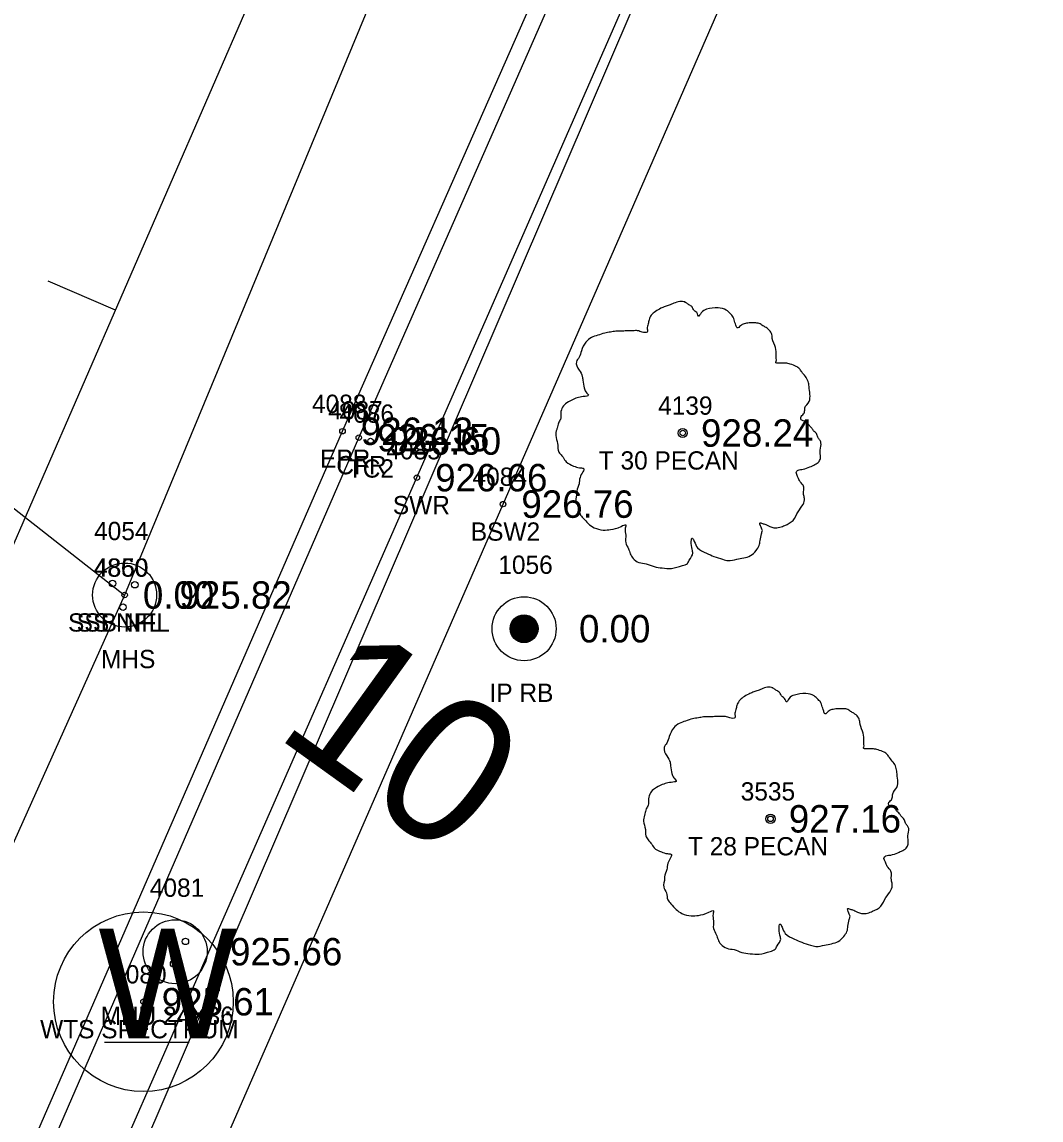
# Model space of a CAD drawing. Extents: x 1575382 to 1578175, y 1099175 to 1101955.
# Drawn here: x 1577267.3 to 1577323, y 1101135.3 to 1101195.3 of the extents above; entities that cross this region are included whole.
import ezdxf

# ---------------------------------------------------------------- set-up
doc = ezdxf.new("R2010")
doc.units = 0
for name, color, linetype in [('RD_EX_Conc', 7, 'Continuous'), ('RD_EX_Conc_txCode', 7, 'Continuous'), ('RD_EX_DR_Inlet', 7, 'Continuous'), ('RD_EX_DR_Pipe', 7, 'Continuous'), ('RD_EX_DV_Prop_txCode', 7, 'Continuous'), ('RD_EX_DV_PropPin', 7, 'Continuous'), ('RD_EX_Road', 7, 'Continuous'), ('RD_EX_Road_txCode', 7, 'Continuous'), ('RD_EX_TX_Conc_ELEV', 7, 'Continuous'), ('RD_EX_TX_DV_Prop_ELEV', 7, 'Continuous'), ('RD_EX_TX_Road_ELEV', 7, 'Continuous'), ('RD_EX_TX_UT_ELEV', 7, 'Continuous'), ('RD_EX_TX_VEG_ELEV', 7, 'Continuous'), ('RD_EX_UT', 7, 'Continuous'), ('RD_EX_UT_txCode', 7, 'Continuous'), ('RD_EX_VEG', 7, 'Continuous'), ('RD_EX_VEG_txCode', 7, 'Continuous'), ('RD_HC_Cl', 7, 'Continuous'), ('RD_HC_Data_Tic', 7, 'Continuous'), ('RD_HC_TX_Sta50', 7, 'Continuous'), ('RD_SMD_Locator', 7, 'Continuous')]:
    doc.layers.add(name, color=color, linetype=linetype)

msp = doc.modelspace()

# ---------------------------------------------------------------- linework, layer by layer
at = {"layer": 'RD_EX_Conc'}
for points in [[(1577253.833, 1101078.111), (1577273.622, 1101123.238), (1577293.572, 1101168.949), (1577318.046, 1101225.092), (1577332.85, 1101259.379), (1577344.371, 1101285.791), (1577352.946, 1101305.61), (1577369.156, 1101342.635), (1577386.004, 1101381.45)], [(1577249.703, 1101089.895), (1577265.701, 1101126.599), (1577285.686, 1101172.579), (1577302.072, 1101209.863)], [(1577253.152, 1101088.498), (1577268.859, 1101124.77), (1577288.862, 1101170.396), (1577305.6, 1101208.66), (1577302.529, 1101209.576)]]:
    msp.add_lwpolyline(points, dxfattribs=at)
at = {"layer": 'RD_EX_DR_Inlet'}
for centre, radius in [((1577272.886, 1101163.979), 1.75), ((1577272.221, 1101164.609), 0.175), ((1577273.445, 1101164.539), 0.175), ((1577272.798, 1101163.314), 0.175), ((1577275.648, 1101144.478), 1.75), ((1577274.984, 1101145.108), 0.175), ((1577276.208, 1101145.038), 0.175), ((1577275.561, 1101143.813), 0.175)]:
    msp.add_circle(centre, radius, dxfattribs=at)
at = {"layer": 'RD_EX_DR_Pipe'}
msp.add_lwpolyline([(1577244.787, 1101065.978), (1577363.734, 1101342.96), (1577363.734, 1101342.96), (1577441.43, 1101528.303)], dxfattribs=at)
at = {"layer": 'RD_EX_DV_PropPin'}
for p, q in [((1577294.196, 1101161.585), (1577294.196, 1101162.687)), ((1577294.231, 1101161.554), (1577294.231, 1101162.718)), ((1577294.266, 1101161.526), (1577294.266, 1101162.746)), ((1577294.301, 1101161.501), (1577294.301, 1101162.77)), ((1577294.336, 1101161.479), (1577294.336, 1101162.792)), ((1577294.371, 1101161.46), (1577294.371, 1101162.811)), ((1577294.406, 1101161.443), (1577294.406, 1101162.829)), ((1577294.441, 1101161.428), (1577294.441, 1101162.843)), ((1577294.476, 1101161.415), (1577294.476, 1101162.856)), ((1577294.511, 1101161.404), (1577294.511, 1101162.867)), ((1577294.546, 1101161.395), (1577294.546, 1101162.876)), ((1577294.581, 1101161.388), (1577294.581, 1101162.884)), ((1577294.616, 1101161.382), (1577294.616, 1101162.89)), ((1577294.651, 1101161.378), (1577294.651, 1101162.894)), ((1577294.686, 1101161.376), (1577294.686, 1101162.896)), ((1577294.721, 1101161.375), (1577294.721, 1101162.897)), ((1577294.756, 1101161.376), (1577294.756, 1101162.896)), ((1577294.791, 1101161.378), (1577294.791, 1101162.894)), ((1577294.826, 1101161.382), (1577294.826, 1101162.89)), ((1577294.861, 1101161.388), (1577294.861, 1101162.884)), ((1577294.896, 1101161.395), (1577294.896, 1101162.876)), ((1577294.931, 1101161.404), (1577294.931, 1101162.867)), ((1577294.966, 1101161.415), (1577294.966, 1101162.856)), ((1577295.001, 1101161.428), (1577295.001, 1101162.843)), ((1577295.036, 1101161.443), (1577295.036, 1101162.829)), ((1577295.071, 1101161.46), (1577295.071, 1101162.811)), ((1577295.106, 1101161.479), (1577295.106, 1101162.792)), ((1577295.141, 1101161.501), (1577295.141, 1101162.77)), ((1577295.176, 1101161.526), (1577295.176, 1101162.746)), ((1577295.211, 1101161.554), (1577295.211, 1101162.718)), ((1577295.246, 1101161.585), (1577295.246, 1101162.687)), ((1577293.986, 1101161.94), (1577293.986, 1101162.332)), ((1577294.021, 1101161.838), (1577294.021, 1101162.434)), ((1577294.056, 1101161.766), (1577294.056, 1101162.505)), ((1577294.091, 1101161.709), (1577294.091, 1101162.562)), ((1577294.126, 1101161.662), (1577294.126, 1101162.61)), ((1577294.161, 1101161.621), (1577294.161, 1101162.651)), ((1577295.281, 1101161.621), (1577295.281, 1101162.651)), ((1577295.316, 1101161.662), (1577295.316, 1101162.61)), ((1577295.351, 1101161.709), (1577295.351, 1101162.562)), ((1577295.386, 1101161.766), (1577295.386, 1101162.505)), ((1577295.421, 1101161.838), (1577295.421, 1101162.434)), ((1577295.456, 1101161.94), (1577295.456, 1101162.332))]:
    msp.add_line(p, q, dxfattribs=at)
for radius in [1.75, 0.761]:
    msp.add_circle((1577294.721, 1101162.136), radius, dxfattribs=at)
at = {"layer": 'RD_EX_Road'}
msp.add_lwpolyline([(1577251.257, 1101061.341), (1577247.188, 1101065.508), (1577244.664, 1101070.882), (1577244.214, 1101076.998), (1577245.22, 1101081.734), (1577264.753, 1101126.914), (1577284.794, 1101172.933), (1577304.804, 1101218.295), (1577324.377, 1101263.325), (1577346.568, 1101314.364), (1577376.746, 1101384.19)], dxfattribs=at)
at = {"layer": 'RD_EX_UT'}
for p, q in [((1577078.961, 1101315.601), (1577272.886, 1101163.979)), ((1577271.784, 1101139.535), (1577276.413, 1101139.535))]:
    msp.add_line(p, q, dxfattribs=at)
msp.add_lwpolyline([(1577437.159, 1101563.253), (1577337.019, 1101318.587), (1577272.886, 1101163.979), (1577227.135, 1101061.983), (1577386.899, 1100948.146), (1577403.903, 1100879.991)], dxfattribs=at)
msp.add_circle((1577273.912, 1101141.743), 4.908, dxfattribs=at)
at = {"layer": 'RD_EX_VEG'}
for centre, radius in [((1577303.393, 1101172.836), 0.25), ((1577303.381, 1101172.817), 0.0001), ((1577308.191, 1101151.743), 0.25), ((1577308.179, 1101151.724), 0.0001)]:
    msp.add_circle(centre, radius, dxfattribs=at)
for points in [[(1577303.525, 1101180.003), (1577303.225, 1101180.028), (1577302.901, 1101179.928), (1577302.651, 1101179.828), (1577302.426, 1101179.753), (1577302.201, 1101179.653), (1577301.901, 1101179.478), (1577301.676, 1101179.278), (1577301.551, 1101179.028), (1577301.501, 1101178.803), (1577301.451, 1101178.528), (1577301.451, 1101178.353), (1577301.326, 1101178.328), (1577301.176, 1101178.353), (1577300.926, 1101178.428), (1577300.676, 1101178.428), (1577300.427, 1101178.428), (1577300.077, 1101178.403), (1577299.727, 1101178.403), (1577299.452, 1101178.353), (1577299.127, 1101178.304), (1577298.752, 1101178.179), (1577298.402, 1101178.054), (1577298.103, 1101177.804), (1577297.853, 1101177.329), (1577297.728, 1101176.979), (1577297.578, 1101176.729), (1577297.728, 1101176.279), (1577297.903, 1101175.93), (1577297.928, 1101175.73), (1577298.003, 1101175.305), (1577298.103, 1101175.08), (1577298.228, 1101174.88), (1577298.153, 1101174.855), (1577297.778, 1101174.805), (1577297.478, 1101174.705), (1577297.053, 1101174.48), (1577296.828, 1101174.255), (1577296.728, 1101173.93), (1577296.703, 1101173.581), (1577296.603, 1101173.381), (1577296.528, 1101173.106), (1577296.503, 1101173.031), (1577296.453, 1101172.706), (1577296.553, 1101172.256), (1577296.578, 1101171.906), (1577296.703, 1101171.681), (1577296.853, 1101171.507), (1577297.028, 1101171.257), (1577297.428, 1101171.032), (1577297.753, 1101170.932), (1577297.953, 1101170.907), (1577297.778, 1101170.407), (1577297.728, 1101170.057), (1577297.603, 1101169.657), (1577297.603, 1101169.582), (1577297.553, 1101169.108), (1577297.703, 1101168.783), (1577297.778, 1101168.408), (1577297.953, 1101168.183), (1577298.228, 1101167.883), (1577298.552, 1101167.658), (1577299.052, 1101167.533), (1577299.452, 1101167.558), (1577300.027, 1101167.733), (1577300.277, 1101167.808), (1577300.252, 1101167.633), (1577300.277, 1101167.258), (1577300.277, 1101166.834), (1577300.427, 1101166.509), (1577300.527, 1101166.234), (1577300.676, 1101165.984), (1577301.001, 1101165.759), (1577301.401, 1101165.684), (1577301.826, 1101165.534), (1577302.276, 1101165.459), (1577302.776, 1101165.434), (1577303.375, 1101165.584), (1577303.65, 1101165.709), (1577303.75, 1101165.884), (1577303.95, 1101166.259), (1577303.9, 1101166.484), (1577303.925, 1101167.083), (1577304.025, 1101166.908), (1577304.2, 1101166.559), (1577304.7, 1101166.259), (1577305.1, 1101166.084), (1577305.574, 1101165.934), (1577305.874, 1101165.859), (1577306.349, 1101165.934), (1577306.724, 1101166.009), (1577307.099, 1101166.134), (1577307.399, 1101166.409), (1577307.573, 1101166.684), (1577307.623, 1101166.958), (1577307.698, 1101167.333), (1577307.748, 1101167.508)], [(1577307.748, 1101167.508), (1577307.673, 1101167.683), (1577307.623, 1101167.933), (1577307.698, 1101167.908), (1577307.873, 1101167.858), (1577308.148, 1101167.733), (1577308.373, 1101167.658), (1577308.698, 1101167.683), (1577308.973, 1101167.783), (1577309.423, 1101168.058), (1577309.698, 1101168.533), (1577309.972, 1101168.933), (1577310.047, 1101169.257), (1577309.997, 1101169.482), (1577309.972, 1101169.982), (1577309.772, 1101170.232), (1577309.722, 1101170.357), (1577309.623, 1101170.757), (1577309.698, 1101170.807), (1577309.972, 1101170.857), (1577310.347, 1101170.982), (1577310.622, 1101171.107), (1577310.847, 1101171.282), (1577310.922, 1101171.507), (1577310.897, 1101171.906), (1577310.947, 1101172.306), (1577310.872, 1101172.456), (1577310.772, 1101172.606), (1577310.697, 1101172.806), (1577310.547, 1101172.956), (1577310.447, 1101173.106), (1577310.347, 1101173.206), (1577310.222, 1101173.356), (1577310.047, 1101173.481), (1577309.897, 1101173.531), (1577309.847, 1101173.681), (1577309.997, 1101173.88), (1577310.047, 1101173.98), (1577310.072, 1101174.205), (1577310.297, 1101174.555), (1577310.347, 1101174.955), (1577310.297, 1101175.38), (1577310.247, 1101175.655), (1577310.097, 1101175.93), (1577309.897, 1101176.179), (1577309.772, 1101176.354), (1577309.598, 1101176.479), (1577309.273, 1101176.604), (1577309.023, 1101176.654), (1577308.673, 1101176.654), (1577308.473, 1101176.704), (1577308.498, 1101176.754), (1577308.498, 1101176.904), (1577308.498, 1101177.179), (1577308.423, 1101177.629), (1577308.273, 1101178.129), (1577308.273, 1101178.154), (1577308.173, 1101178.403), (1577307.948, 1101178.603), (1577307.773, 1101178.703), (1577307.573, 1101178.828), (1577307.324, 1101178.853), (1577307.024, 1101178.853), (1577306.749, 1101178.803), (1577306.549, 1101178.703), (1577306.374, 1101178.578), (1577306.299, 1101178.728), (1577306.199, 1101179.028), (1577306.149, 1101179.178), (1577305.999, 1101179.353), (1577305.774, 1101179.553), (1577305.324, 1101179.678), (1577304.7, 1101179.603), (1577304.4, 1101179.403), (1577304.25, 1101179.228), (1577304.2, 1101179.353), (1577304, 1101179.553), (1577303.9, 1101179.728), (1577303.725, 1101179.853), (1577303.575, 1101179.953), (1577303.475, 1101180.003)], [(1577308.323, 1101158.91), (1577308.023, 1101158.935), (1577307.698, 1101158.835), (1577307.449, 1101158.736), (1577307.224, 1101158.661), (1577306.999, 1101158.561), (1577306.699, 1101158.386), (1577306.474, 1101158.186), (1577306.349, 1101157.936), (1577306.299, 1101157.711), (1577306.249, 1101157.436), (1577306.249, 1101157.261), (1577306.124, 1101157.236), (1577305.974, 1101157.261), (1577305.724, 1101157.336), (1577305.474, 1101157.336), (1577305.224, 1101157.336), (1577304.875, 1101157.311), (1577304.525, 1101157.311), (1577304.25, 1101157.261), (1577303.925, 1101157.211), (1577303.55, 1101157.086), (1577303.2, 1101156.961), (1577302.901, 1101156.711), (1577302.651, 1101156.237), (1577302.526, 1101155.887), (1577302.376, 1101155.637), (1577302.526, 1101155.187), (1577302.701, 1101154.837), (1577302.726, 1101154.637), (1577302.801, 1101154.213), (1577302.901, 1101153.988), (1577303.025, 1101153.788), (1577302.951, 1101153.763), (1577302.576, 1101153.713), (1577302.276, 1101153.613), (1577301.851, 1101153.388), (1577301.626, 1101153.163), (1577301.526, 1101152.838), (1577301.501, 1101152.488), (1577301.401, 1101152.288), (1577301.326, 1101152.013), (1577301.301, 1101151.938), (1577301.251, 1101151.614), (1577301.351, 1101151.164), (1577301.376, 1101150.814), (1577301.501, 1101150.589), (1577301.651, 1101150.414), (1577301.826, 1101150.164), (1577302.226, 1101149.939), (1577302.551, 1101149.839), (1577302.751, 1101149.814), (1577302.576, 1101149.315), (1577302.526, 1101148.965), (1577302.401, 1101148.565), (1577302.401, 1101148.49), (1577302.351, 1101148.015), (1577302.501, 1101147.69), (1577302.576, 1101147.316), (1577302.751, 1101147.091), (1577303.025, 1101146.791), (1577303.35, 1101146.566), (1577303.85, 1101146.441), (1577304.25, 1101146.466), (1577304.825, 1101146.641), (1577305.075, 1101146.716), (1577305.05, 1101146.541), (1577305.075, 1101146.166), (1577305.075, 1101145.741), (1577305.224, 1101145.416), (1577305.324, 1101145.141), (1577305.474, 1101144.892), (1577305.799, 1101144.667), (1577306.199, 1101144.592), (1577306.624, 1101144.442), (1577307.074, 1101144.367), (1577307.573, 1101144.342), (1577308.173, 1101144.492), (1577308.448, 1101144.617), (1577308.548, 1101144.792), (1577308.748, 1101145.166), (1577308.698, 1101145.391), (1577308.723, 1101145.991), (1577308.823, 1101145.816), (1577308.998, 1101145.466), (1577309.498, 1101145.166), (1577309.897, 1101144.992), (1577310.372, 1101144.842), (1577310.672, 1101144.767), (1577311.147, 1101144.842), (1577311.522, 1101144.917), (1577311.897, 1101145.042), (1577312.196, 1101145.316), (1577312.371, 1101145.591), (1577312.421, 1101145.866), (1577312.496, 1101146.241), (1577312.546, 1101146.416)], [(1577312.546, 1101146.416), (1577312.471, 1101146.591), (1577312.421, 1101146.841), (1577312.496, 1101146.816), (1577312.671, 1101146.766), (1577312.946, 1101146.641), (1577313.171, 1101146.566), (1577313.496, 1101146.591), (1577313.771, 1101146.691), (1577314.221, 1101146.966), (1577314.495, 1101147.44), (1577314.77, 1101147.84), (1577314.845, 1101148.165), (1577314.795, 1101148.39), (1577314.77, 1101148.89), (1577314.57, 1101149.14), (1577314.52, 1101149.265), (1577314.42, 1101149.664), (1577314.495, 1101149.714), (1577314.77, 1101149.764), (1577315.145, 1101149.889), (1577315.42, 1101150.014), (1577315.645, 1101150.189), (1577315.72, 1101150.414), (1577315.695, 1101150.814), (1577315.745, 1101151.214), (1577315.67, 1101151.364), (1577315.57, 1101151.514), (1577315.495, 1101151.714), (1577315.345, 1101151.863), (1577315.245, 1101152.013), (1577315.145, 1101152.113), (1577315.02, 1101152.263), (1577314.845, 1101152.388), (1577314.695, 1101152.438), (1577314.645, 1101152.588), (1577314.795, 1101152.788), (1577314.845, 1101152.888), (1577314.87, 1101153.113), (1577315.095, 1101153.463), (1577315.145, 1101153.863), (1577315.095, 1101154.287), (1577315.045, 1101154.562), (1577314.895, 1101154.837), (1577314.695, 1101155.087), (1577314.57, 1101155.262), (1577314.395, 1101155.387), (1577314.071, 1101155.512), (1577313.821, 1101155.562), (1577313.471, 1101155.562), (1577313.271, 1101155.612), (1577313.296, 1101155.662), (1577313.296, 1101155.812), (1577313.296, 1101156.087), (1577313.221, 1101156.536), (1577313.071, 1101157.036), (1577313.071, 1101157.061), (1577312.971, 1101157.311), (1577312.746, 1101157.511), (1577312.571, 1101157.611), (1577312.371, 1101157.736), (1577312.121, 1101157.761), (1577311.822, 1101157.761), (1577311.547, 1101157.711), (1577311.347, 1101157.611), (1577311.172, 1101157.486), (1577311.097, 1101157.636), (1577310.997, 1101157.936), (1577310.947, 1101158.086), (1577310.797, 1101158.261), (1577310.572, 1101158.461), (1577310.122, 1101158.586), (1577309.498, 1101158.511), (1577309.198, 1101158.311), (1577309.048, 1101158.136), (1577308.998, 1101158.261), (1577308.798, 1101158.461), (1577308.698, 1101158.636), (1577308.523, 1101158.761), (1577308.373, 1101158.86), (1577308.273, 1101158.91)]]:
    msp.add_spline(points, degree=3, dxfattribs=at)
at = {"layer": 'RD_HC_Cl'}
msp.add_line((1577114.032, 1100815.757), (1577364.891, 1101392.08), dxfattribs=at)
at = {"layer": 'RD_HC_Data_Tic'}
msp.add_line((1577272.382, 1101179.551), (1577268.715, 1101181.147), dxfattribs=at)
at = {"layer": 'RD_SMD_Locator'}
for centre, radius in [((1577284.794, 1101172.933), 0.15), ((1577303.393, 1101172.836), 0.15), ((1577285.686, 1101172.579), 0.15), ((1577286.328, 1101172.397), 0.15), ((1577288.862, 1101170.396), 0.15), ((1577293.572, 1101168.949), 0.15), ((1577272.886, 1101163.979), 0.15), ((1577272.886, 1101163.979), 0.001), ((1577272.886, 1101163.979), 0.001), ((1577294.721, 1101162.136), 0.15), ((1577308.191, 1101151.743), 0.15), ((1577275.648, 1101144.478), 0.15), ((1577273.913, 1101141.743), 0.15)]:
    msp.add_circle(centre, radius, dxfattribs=at)

# ---------------------------------------------------------------- texts
at = {"layer": 'RD_EX_Conc_txCode'}
for s, p in [('4087', (1577284.017, 1101173.579)), ('4086', (1577284.635, 1101173.397)), ('4085', (1577287.192, 1101171.396)), ('CFR', (1577284.458, 1101170.579)), ('TC2', (1577285.084, 1101170.397)), ('4084', (1577291.903, 1101169.949)), ('SWR', (1577287.547, 1101168.396)), ('BSW2', (1577291.809, 1101166.949))]:
    msp.add_text(s, height=1, dxfattribs=at).set_placement(p)
at = {"layer": 'RD_EX_DV_Prop_txCode'}
for s, p in [('1056', (1577293.312, 1101165.136)), ('IP RB', (1577292.831, 1101158.136))]:
    msp.add_text(s, height=1, dxfattribs=at).set_placement(p)
at = {"layer": 'RD_EX_Road_txCode'}
for s, p in [('4088', (1577283.125, 1101173.933)), ('EPR', (1577283.566, 1101170.933))]:
    msp.add_text(s, height=1, dxfattribs=at).set_placement(p)
at = {"layer": 'RD_EX_TX_Conc_ELEV'}
for s, p in [('926.15', (1577286.686, 1101171.829)), ('926.60', (1577287.328, 1101171.647)), ('926.66', (1577289.862, 1101169.646)), ('926.76', (1577294.572, 1101168.199))]:
    msp.add_text(s, height=1.5, dxfattribs=at).set_placement(p)
at = {"layer": 'RD_EX_TX_DV_Prop_ELEV'}
msp.add_text('0.00', height=1.5, dxfattribs=at).set_placement((1577297.721, 1101161.386))
at = {"layer": 'RD_EX_TX_Road_ELEV'}
msp.add_text('926.13', height=1.5, dxfattribs=at).set_placement((1577285.794, 1101172.183))
at = {"layer": 'RD_EX_TX_UT_ELEV'}
for s, p in [('0.00', (1577273.886, 1101163.229)), ('0.00', (1577273.886, 1101163.229)), ('925.82', (1577275.886, 1101163.229)), ('925.66', (1577278.648, 1101143.728)), ('925.61', (1577274.913, 1101140.993))]:
    msp.add_text(s, height=1.5, dxfattribs=at).set_placement(p)
at = {"layer": 'RD_EX_TX_VEG_ELEV'}
for s, p in [('928.24', (1577304.393, 1101172.086)), ('927.16', (1577309.191, 1101150.993))]:
    msp.add_text(s, height=1.5, dxfattribs=at).set_placement(p)
at = {"layer": 'RD_EX_UT'}
msp.add_text('W', height=6, dxfattribs=at).set_placement((1577271.448, 1101139.742))
at = {"layer": 'RD_EX_UT_txCode'}
for s, p in [('4054', (1577271.216, 1101166.979)), ('4860', (1577271.193, 1101164.979)), ('4850', (1577271.216, 1101164.979)), ('SSB NFL', (1577269.791, 1101161.979)), ('SS NFL', (1577270.263, 1101161.979)), ('MHS', (1577271.594, 1101159.979)), ('4081', (1577274.263, 1101147.478)), ('4080', (1577272.204, 1101142.743)), ('MHU 24X36', (1577271.57, 1101140.478)), ('WTS SPECTRUM', (1577268.267, 1101139.743))]:
    msp.add_text(s, height=1, dxfattribs=at).set_placement(p)
at = {"layer": 'RD_EX_VEG_txCode'}
for s, p in [('4139', (1577302.047, 1101173.836)), ('T 30 PECAN', (1577298.803, 1101170.836)), ('3535', (1577306.561, 1101152.743)), ('T 28 PECAN', (1577303.679, 1101149.743))]:
    msp.add_text(s, height=1, dxfattribs=at).set_placement(p)
at = {"layer": 'RD_HC_TX_Sta50'}
msp.add_text('10', height=8, rotation=324.27761, dxfattribs=at).set_placement((1577281.002, 1101156.361))

doc.saveas('drawing.dxf')
